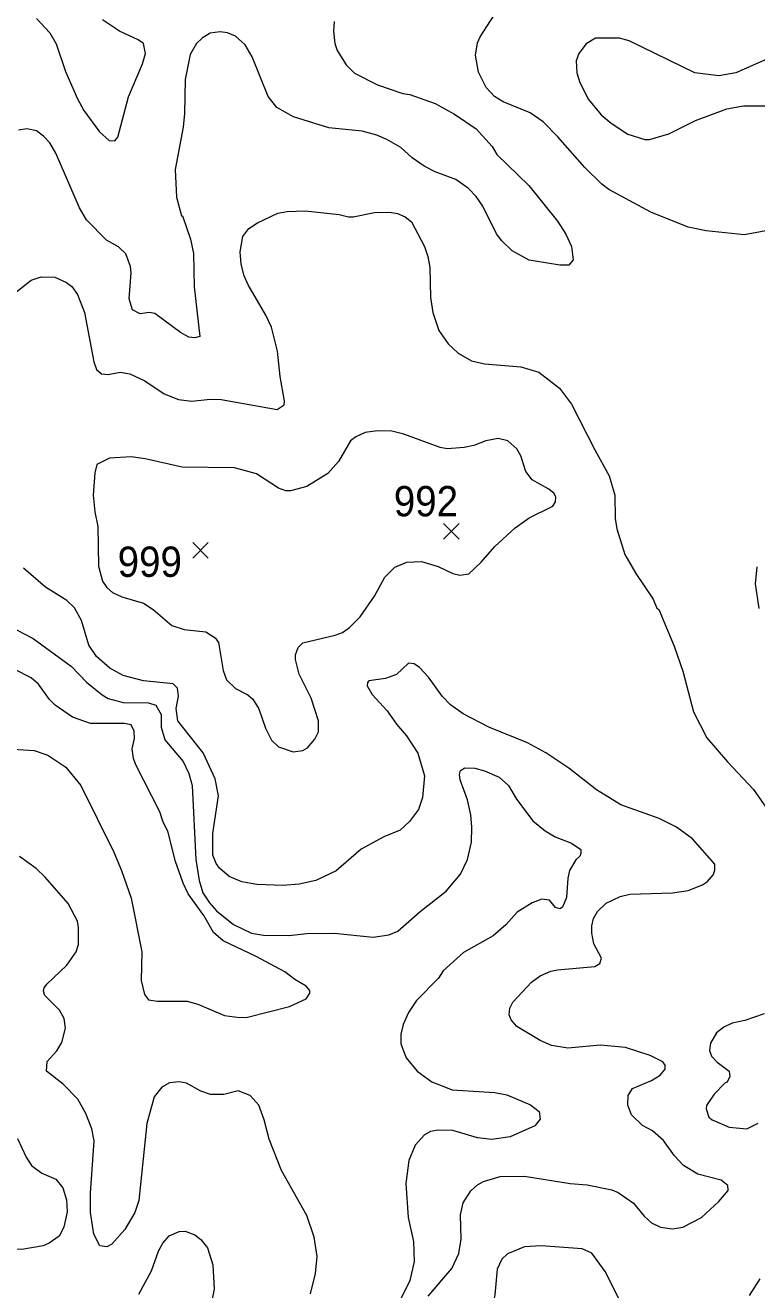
# Model space of a CAD drawing. Extents: x 265 to 291.4, y 7731.5 to 7759.6.
# Drawn here: x 267.996 to 269.927, y 7742.944 to 7746.284 of the extents above; entities that cross this region are included whole.
import ezdxf
from ezdxf.enums import TextEntityAlignment as Align

# ---------------------------------------------------------------- set-up
doc = ezdxf.new("R2010")
doc.units = 0
doc.header["$LTSCALE"] = 0.032
for name, color, linetype, lineweight in [('2', 7, 'Continuous', 13), ('21', 7, 'Continuous', 25), ('61', 7, 'Continuous', 13)]:
    doc.layers.add(name, color=color, linetype=linetype, lineweight=lineweight)

msp = doc.modelspace()

# ---------------------------------------------------------------- linework, layer by layer
at = {"layer": '2'}
for points in [[(269.6479, 7745.7904), (269.5373, 7745.8501), (269.5182, 7745.8636), (269.4737, 7745.9081), (269.4021, 7745.9893), (269.3631, 7746.0282), (269.3289, 7746.0521), (269.2581, 7746.0815), (269.2351, 7746.0951), (269.2128, 7746.1197), (269.1929, 7746.1595), (269.1849, 7746.2049), (269.1897, 7746.2375), (269.1969, 7746.2534), (269.2788, 7746.3807)], [(268.0251, 7746.3011), (268.0609, 7746.2637), (268.0776, 7746.2343), (268.1023, 7746.1619), (268.1335, 7746.089), (268.1507, 7746.0586), (268.1914, 7746.002), (268.2176, 7745.9797), (268.2319, 7745.9781), (268.2399, 7745.9877), (268.2685, 7746.0943), (268.3051, 7746.1818), (268.3131, 7746.2088), (268.3083, 7746.2351), (268.294, 7746.2454), (268.2447, 7746.2685), (268.1993, 7746.2979)], [(268.8111, 7746.2932), (268.8095, 7746.2677), (268.8134, 7746.2359), (268.8198, 7746.2168), (268.8429, 7746.1794), (268.8651, 7746.1571), (268.9256, 7746.1261), (268.9932, 7746.1038), (269.0115, 7746.1006), (269.0783, 7746.0768), (269.1293, 7746.0489), (269.1865, 7746.01), (269.2287, 7745.9638), (269.2414, 7745.9423), (269.3257, 7745.8604), (269.4013, 7745.7665), (269.4236, 7745.7315), (269.4379, 7745.6997), (269.4427, 7745.6639), (269.4315, 7745.6504), (269.4077, 7745.6496), (269.3265, 7745.6631), (269.282, 7745.6878), (269.2541, 7745.714), (269.2398, 7745.7331), (269.204, 7745.8063), (269.1865, 7745.8318), (269.1666, 7745.8525), (269.1332, 7745.8763), (269.0783, 7745.8962), (269.0489, 7745.9113), (269.0179, 7745.9336), (268.9877, 7745.9606), (268.9503, 7745.9821), (268.924, 7745.9933), (268.8858, 7746.0036), (268.7975, 7746.0131), (268.7045, 7746.0418), (268.6599, 7746.0668), (268.637, 7746.0953), (268.5953, 7746.2007), (268.5764, 7746.2319), (268.5509, 7746.255), (268.5295, 7746.2637), (268.5104, 7746.2661), (268.4841, 7746.2629), (268.4626, 7746.2494), (268.4483, 7746.2351), (268.4316, 7746.2064), (268.4181, 7746.1404), (268.4165, 7746.0505), (268.4125, 7746.0147), (268.3914, 7745.9024), (268.3954, 7745.8295), (268.4086, 7745.7804), (268.4109, 7745.7801), (268.4324, 7745.7188), (268.4404, 7745.6806)], [(269.9979, 7746.2136), (269.8722, 7746.1579), (269.8277, 7746.15), (269.7641, 7746.1579), (269.5906, 7746.2422), (269.5652, 7746.2494), (269.5015, 7746.2494), (269.4769, 7746.2343), (269.4578, 7746.2088), (269.4506, 7746.1897), (269.4522, 7746.1579), (269.4602, 7746.1325), (269.4832, 7746.0879), (269.5166, 7746.0473), (269.5429, 7746.0251), (269.5875, 7745.9956), (269.632, 7745.9821), (269.6447, 7745.9821), (269.6956, 7745.9972), (269.7656, 7746.0322), (269.8484, 7746.0625), (269.8929, 7746.0712), (269.9486, 7746.0712)], [(268.3377, 7745.5223), (268.3226, 7745.5247), (268.2988, 7745.5215), (268.2789, 7745.5319), (268.2701, 7745.5613), (268.2749, 7745.6297), (268.2733, 7745.6464), (268.2614, 7745.6798), (268.2415, 7745.6981), (268.2105, 7745.7164), (268.1572, 7745.7697), (268.1389, 7745.8015), (268.0768, 7745.9455), (268.0601, 7745.9734), (268.0442, 7745.9909), (268.0251, 7746.0044), (267.9997, 7746.01), (267.9782, 7746.0068)], [(267.9607, 7745.5709), (268.0108, 7745.6106), (268.0379, 7745.6194), (268.0736, 7745.6186), (268.1047, 7745.6042), (268.1182, 7745.5939), (268.1333, 7745.5724), (268.1524, 7745.5247), (268.1763, 7745.3943), (268.1842, 7745.3744), (268.1969, 7745.3632), (268.2145, 7745.3616), (268.2463, 7745.3672), (268.2717, 7745.3632), (268.3115, 7745.3441), (268.3624, 7745.3099), (268.4006, 7745.2956), (268.4356, 7745.2908), (268.4841, 7745.2964), (268.5128, 7745.2948), (268.6607, 7745.2686), (268.679, 7745.2813), (268.6806, 7745.2908), (268.6687, 7745.3561), (268.6615, 7745.4229), (268.6464, 7745.4865), (268.6313, 7745.5184), (268.5843, 7745.5979), (268.574, 7745.6218), (268.566, 7745.6528), (268.5629, 7745.6854), (268.57, 7745.726), (268.5859, 7745.7466), (268.609, 7745.7618), (268.6631, 7745.7872), (268.687, 7745.792), (268.7347, 7745.7936), (268.8246, 7745.784), (268.8492, 7745.7777), (268.862, 7745.7777), (268.9177, 7745.7888), (268.9574, 7745.7904), (268.9789, 7745.7864), (268.9988, 7745.7777), (269.0155, 7745.7642), (269.0505, 7745.6997), (269.0592, 7745.6727), (269.064, 7745.644), (269.0656, 7745.5645), (269.072, 7745.5247), (269.0879, 7745.4778), (269.1125, 7745.442), (269.1388, 7745.4173), (269.1738, 7745.3974), (269.2088, 7745.3895), (269.3043, 7745.3815), (269.352, 7745.3672), (269.4069, 7745.325), (269.4387, 7745.2829), (269.4999, 7745.162), (269.5381, 7745.0936), (269.5532, 7745.0427), (269.554, 7744.9806)], [(270.3082, 7745.7514), (270.1729, 7745.7681), (270.0568, 7745.7602), (269.8945, 7745.7299), (269.7943, 7745.7411), (269.7466, 7745.7506), (269.6479, 7745.7904)], [(268.4404, 7745.6806), (268.442, 7745.5931), (268.4571, 7745.4619), (268.4436, 7745.4579), (268.4276, 7745.4595), (268.4054, 7745.4722), (268.3377, 7745.5223)], [(269.554, 7744.9806), (269.558, 7744.9536), (269.5795, 7744.8859), (269.6081, 7744.8358), (269.6543, 7744.7682), (269.6638, 7744.7443), (269.6694, 7744.7404)], [(269.3838, 7743.785), (269.4013, 7743.789), (269.5, 7743.7977), (269.5135, 7743.8057), (269.5174, 7743.82), (269.4976, 7743.8574), (269.492, 7743.886), (269.492, 7743.9051), (269.4968, 7743.9242), (269.5071, 7743.9433), (269.5302, 7743.9648), (269.5668, 7743.9823), (269.5922, 7743.9886), (269.7052, 7743.9926), (269.7466, 7743.9982), (269.7847, 7744.0133), (269.7975, 7744.022), (269.8134, 7744.0403), (269.8173, 7744.0531), (269.8166, 7744.0682), (269.7577, 7744.135), (269.7155, 7744.166), (269.6702, 7744.1883), (269.5684, 7744.2249), (269.5047, 7744.2647), (269.4315, 7744.3219), (269.3703, 7744.3617), (269.3218, 7744.388), (269.2199, 7744.4301), (269.1523, 7744.4651), (269.1189, 7744.489), (269.0966, 7744.5113), (269.0608, 7744.5622), (269.037, 7744.5876), (269.0227, 7744.5972), (269.0075, 7744.5988), (268.9765, 7744.5693), (268.9471, 7744.5582), (268.9033, 7744.5526), (268.8994, 7744.5479), (268.8986, 7744.5391), (268.9121, 7744.516), (268.9511, 7744.4731), (268.9765, 7744.4373), (269.0028, 7744.407), (269.0322, 7744.3609), (269.0497, 7744.3013), (269.0449, 7744.244), (269.0338, 7744.2122), (269.0107, 7744.1803), (268.9861, 7744.1581), (268.9431, 7744.1398), (268.8827, 7744.1072), (268.8166, 7744.0507), (268.7633, 7744.0244), (268.7188, 7744.0149), (268.6758, 7744.0117), (268.6074, 7744.0141), (268.5676, 7744.0212), (268.5342, 7744.0356), (268.5088, 7744.0578), (268.5, 7744.0698), (268.4913, 7744.0913), (268.4913, 7744.1485), (268.5056, 7744.2488), (268.4976, 7744.2933), (268.4658, 7744.3617), (268.399, 7744.4468), (268.3942, 7744.4795), (268.4006, 7744.5113), (268.3974, 7744.5327), (268.3863, 7744.5439), (268.3083, 7744.5526), (268.2542, 7744.5661), (268.2192, 7744.5852), (268.1834, 7744.6163), (268.1635, 7744.6465), (268.1444, 7744.7117), (268.1261, 7744.7451), (268.1055, 7744.7642), (268.049, 7744.7992), (267.9909, 7744.8493)], [(269.9343, 7744.7436), (269.9247, 7744.8088), (269.9287, 7744.8533)], [(267.909, 7744.7197), (268.0164, 7744.664)], [(269.6694, 7744.7404), (269.7095, 7744.6437), (269.7322, 7744.5781), (269.7609, 7744.4699), (269.7959, 7744.4015), (269.8499, 7744.3379), (269.9192, 7744.2655), (269.9764, 7744.1835)], [(268.0164, 7744.664), (268.1174, 7744.59), (268.1572, 7744.5487), (268.1985, 7744.5152), (268.2145, 7744.5057), (268.2542, 7744.4946), (268.321, 7744.4938)], [(268.4229, 7743.7062), (268.4515, 7743.6983), (268.5215, 7743.668), (268.5613, 7743.6633), (268.5828, 7743.6641), (268.6933, 7743.6919), (268.7379, 7743.7126), (268.7474, 7743.7269), (268.7474, 7743.7341), (268.7379, 7743.746), (268.7077, 7743.7635), (268.6814, 7743.7834), (268.6058, 7743.824), (268.5183, 7743.8653), (268.4929, 7743.8876), (268.4674, 7743.9322), (268.426, 7743.9894), (268.4125, 7744.0181), (268.3926, 7744.0753), (268.3719, 7744.1549), (268.36, 7744.1788), (268.3513, 7744.2058), (268.2876, 7744.3299), (268.2813, 7744.3474), (268.2781, 7744.3729), (268.2844, 7744.3999), (268.2836, 7744.419), (268.2749, 7744.4357), (268.2574, 7744.4397), (268.1683, 7744.4397), (268.1206, 7744.4564), (268.0744, 7744.4882), (268.0593, 7744.5033), (268.0307, 7744.5431), (268.0116, 7744.5598), (267.9679, 7744.5821)], [(268.321, 7744.4938), (268.3409, 7744.4882), (268.3544, 7744.4635), (268.3544, 7744.4301), (268.364, 7744.3959), (268.4125, 7744.3394), (268.4276, 7744.3076), (268.4364, 7744.2758), (268.4459, 7744.0801), (268.4547, 7744.0244), (268.465, 7743.9926), (268.4825, 7743.9656), (268.5008, 7743.9449), (268.5454, 7743.9083), (268.5931, 7743.886), (268.6249, 7743.8804), (268.6917, 7743.8796), (268.7395, 7743.8852), (268.8111, 7743.886), (268.9145, 7743.8749), (268.9558, 7743.8812), (268.9797, 7743.8908), (269.0386, 7743.9425), (269.107, 7743.9966), (269.1452, 7744.0419), (269.1635, 7744.0801), (269.1738, 7744.1263), (269.1754, 7744.166), (269.1722, 7744.1978), (269.1635, 7744.2376), (269.1444, 7744.291), (269.1428, 7744.3044), (269.1452, 7744.3156), (269.1563, 7744.3227), (269.1834, 7744.3219), (269.2088, 7744.3148), (269.247, 7744.2973), (269.2716, 7744.2758), (269.2931, 7744.24), (269.3361, 7744.1827), (269.3687, 7744.1557), (269.395, 7744.1398), (269.4379, 7744.1231), (269.4626, 7744.1064), (269.4634, 7744.096), (269.4602, 7744.0889), (269.4498, 7744.0793), (269.4331, 7744.0515), (269.4284, 7744.0308), (269.4252, 7743.9799), (269.4148, 7743.9544), (269.4077, 7743.9504), (269.3961, 7743.9538), (269.3798, 7743.9727), (269.3599, 7743.9751), (269.3345, 7743.9656), (269.2947, 7743.9409), (269.2645, 7743.9075), (269.2311, 7743.8788), (269.1531, 7743.8343), (269.0998, 7743.7858), (269.0871, 7743.7667), (269.029, 7743.7078), (269.0075, 7743.676), (268.994, 7743.6442), (268.9877, 7743.6187), (268.9877, 7743.5933), (269.002, 7743.5567), (269.0306, 7743.5209), (269.0696, 7743.493), (269.1229, 7743.4716), (269.2359, 7743.4652), (269.2677, 7743.4588), (269.3297, 7743.4326), (269.3528, 7743.4143), (269.3552, 7743.3944), (269.3416, 7743.3769), (269.2764, 7743.3475), (269.2279, 7743.3403), (269.1897, 7743.3451), (269.1245, 7743.3642), (269.0863, 7743.3658), (269.0656, 7743.3618), (269.0497, 7743.353), (269.0258, 7743.326), (269.0083, 7743.2854), (269.0004, 7743.2242), (269.0067, 7743.1351), (269.0211, 7743.0714), (269.0227, 7743.0189), (269.0115, 7742.968), (268.9638, 7742.8726)], [(267.9488, 7744.3728), (268.0188, 7744.3681), (268.0554, 7744.3561), (268.1031, 7744.3243), (268.142, 7744.2758), (268.2296, 7744.0992), (268.2502, 7744.0515), (268.2749, 7743.9783)], [(268.0243, 7744.0562), (267.9806, 7744.0881)], [(268.1301, 7743.8367), (268.1365, 7743.8558), (268.1365, 7743.9003), (268.1333, 7743.917), (268.1086, 7743.964), (268.0482, 7744.034), (268.0243, 7744.0562)], [(268.2749, 7743.9783), (268.3035, 7743.8367), (268.3019, 7743.7603), (268.3107, 7743.7237), (268.321, 7743.7094), (268.3449, 7743.7062), (268.4229, 7743.7062)], [(268.749, 7742.933), (268.7625, 7742.9871), (268.7665, 7743.0317), (268.7586, 7743.0826), (268.7395, 7743.1399), (268.6726, 7743.2592), (268.64, 7743.3419), (268.6265, 7743.3928), (268.6122, 7743.431), (268.5899, 7743.4572), (268.5581, 7743.4692), (268.5199, 7743.4596), (268.4849, 7743.4596), (268.4595, 7743.4684), (268.4213, 7743.4899), (268.4022, 7743.493), (268.3767, 7743.4907), (268.356, 7743.4787), (268.3361, 7743.4533), (268.3163, 7743.3833), (268.2956, 7743.1796), (268.2852, 7743.1478), (268.2582, 7743.1033), (268.224, 7743.0643), (268.2113, 7743.0571), (268.193, 7743.0603), (268.1771, 7743.0905), (268.1683, 7743.1478), (268.1683, 7743.1987), (268.1779, 7743.3371), (268.1715, 7743.369), (268.1556, 7743.4095), (268.1341, 7743.4469), (268.0959, 7743.4867), (268.0514, 7743.5209), (268.0537, 7743.5463), (268.0792, 7743.575), (268.0919, 7743.5965), (268.1015, 7743.6346), (268.0983, 7743.6601), (268.0864, 7743.6824), (268.0474, 7743.7214), (268.0442, 7743.7325), (268.0458, 7743.7412), (268.0522, 7743.7508), (268.1055, 7743.8009), (268.1301, 7743.8367)], [(269.2788, 7743.6569), (269.274, 7743.6696), (269.2756, 7743.6879), (269.2836, 7743.7031), (269.3329, 7743.7564), (269.356, 7743.7731), (269.3838, 7743.785)], [(269.947, 7743.6728), (269.8961, 7743.6553), (269.8627, 7743.6482), (269.8404, 7743.637), (269.8213, 7743.6227), (269.8054, 7743.5949), (269.803, 7743.5758), (269.8078, 7743.5606), (269.8229, 7743.5448), (269.8547, 7743.5209), (269.8563, 7743.5074), (269.8492, 7743.4923), (269.8444, 7743.4907), (269.815, 7743.4604), (269.7951, 7743.4302), (269.7943, 7743.4215), (269.8014, 7743.4), (269.8094, 7743.3928), (269.8547, 7743.3737), (269.9017, 7743.369), (269.9311, 7743.3841)], [(269.06, 7742.9267), (269.1221, 7742.9999), (269.1404, 7743.0396), (269.1468, 7743.0778), (269.1452, 7743.1414), (269.1523, 7743.1733), (269.1722, 7743.2051), (269.1897, 7743.221), (269.2056, 7743.2297), (269.2502, 7743.2433), (269.3138, 7743.2441), (269.4347, 7743.2242), (269.4793, 7743.221), (269.5445, 7743.2075), (269.562, 7743.2003), (269.6018, 7743.1725), (269.6304, 7743.1383), (269.6495, 7743.1208), (269.6734, 7743.1096), (269.7052, 7743.1048), (269.7322, 7743.1096), (269.7816, 7743.1351), (269.8277, 7743.1772), (269.8523, 7743.2059), (269.8515, 7743.2194), (269.834, 7743.2329), (269.772, 7743.2496), (269.7338, 7743.2719), (269.71, 7743.2974), (269.6815, 7743.3378), (269.6519, 7743.3634), (269.6256, 7743.3777), (269.597, 7743.4055), (269.5874, 7743.431), (269.5882, 7743.4565), (269.5994, 7743.4755), (269.6495, 7743.4962), (269.6726, 7743.5105), (269.6861, 7743.5265), (269.6861, 7743.5368), (269.6797, 7743.5455), (269.6463, 7743.5622), (269.5811, 7743.5837), (269.5151, 7743.5901), (269.4284, 7743.5821), (269.3854, 7743.5893), (269.3552, 7743.602), (269.2939, 7743.6394), (269.2788, 7743.6569)], [(267.975, 7743.3435), (267.9981, 7743.2942), (268.0124, 7743.2719), (268.0394, 7743.252), (268.076, 7743.2361), (268.0951, 7743.213), (268.1047, 7743.1812), (268.1063, 7743.1494), (268.0975, 7743.1096), (268.0848, 7743.0858), (268.0585, 7743.0667), (268.0426, 7743.0603), (267.9869, 7743.05), (267.8263, 7743.0508), (267.7785, 7743.0428), (267.7467, 7743.0317), (267.7181, 7743.007), (267.6838, 7742.9633), (267.6671, 7742.9251)], [(268.2956, 7742.9322), (268.329, 7742.9935), (268.3473, 7743.046), (268.3592, 7743.0667), (268.3759, 7743.0866), (268.4022, 7743.0977), (268.4181, 7743.0985), (268.4436, 7743.0889), (268.4595, 7743.0762), (268.477, 7743.0547), (268.4913, 7743.0094), (268.4945, 7742.9458), (268.4873, 7742.91)], [(269.5668, 7742.9139), (269.527, 7742.9919), (269.492, 7743.0404), (269.4665, 7743.0523), (269.3584, 7743.0603), (269.3138, 7743.0571), (269.2693, 7743.0388), (269.2541, 7743.0245)], [(269.2541, 7743.0245), (269.2422, 7742.9983), (269.2358, 7742.9306), (269.2295, 7742.9012), (269.2024, 7742.8304), (269.2009, 7742.7986), (269.2104, 7742.77)], [(269.9359, 7742.9728), (269.9072, 7742.9283)]]:
    msp.add_lwpolyline(points, dxfattribs=at)
msp.add_lwpolyline([(268.3122, 7745.1388), (268.2749, 7745.1437), (268.2184, 7745.1405), (268.185, 7745.1238), (268.1794, 7745.1012), (268.1747, 7745.0427), (268.1794, 7744.9981), (268.1874, 7744.9599), (268.189, 7744.8549), (268.1993, 7744.8151), (268.2113, 7744.7984), (268.2256, 7744.7857), (268.251, 7744.7738), (268.3083, 7744.7571), (268.3338, 7744.7404), (268.3831, 7744.6982), (268.4149, 7744.6879), (268.4722, 7744.6815), (268.4968, 7744.6656), (268.5056, 7744.6537), (268.5183, 7744.5797), (268.5271, 7744.555), (268.5509, 7744.5319), (268.5836, 7744.5152), (268.5963, 7744.5041), (268.6122, 7744.4779), (268.6297, 7744.4269), (268.6464, 7744.3951), (268.6647, 7744.3776), (268.7029, 7744.3649), (268.7283, 7744.3681), (268.7411, 7744.3752), (268.7601, 7744.3983), (268.7697, 7744.4174), (268.7697, 7744.4468), (268.7506, 7744.5065), (268.7188, 7744.5701), (268.7092, 7744.6083), (268.7092, 7744.621), (268.7164, 7744.6401), (268.7291, 7744.6521), (268.8142, 7744.6727), (268.8333, 7744.6799), (268.8524, 7744.6934), (268.8803, 7744.7213), (268.9177, 7744.7754), (268.9455, 7744.8263), (268.9718, 7744.8525), (269.0036, 7744.8653), (269.0418, 7744.8676), (269.0863, 7744.8541), (269.1245, 7744.8358), (269.1436, 7744.831), (269.1674, 7744.835), (269.1993, 7744.8653), (269.2358, 7744.9066), (269.2899, 7744.9567), (269.3268, 7744.9826), (269.3886, 7745.0132), (269.3959, 7745.0251), (269.3965, 7745.0377), (269.3925, 7745.047), (269.3786, 7745.0583), (269.3341, 7745.0829), (269.3175, 7745.1048), (269.3049, 7745.146), (269.2939, 7745.1652), (269.2701, 7745.1858), (269.2446, 7745.1922), (269.212, 7745.1858), (269.1802, 7745.1739), (269.1547, 7745.1683), (269.1102, 7745.1652), (269.0911, 7745.1683), (268.9956, 7745.2041), (268.9638, 7745.2113), (268.9256, 7745.2129), (268.8938, 7745.2081), (268.8683, 7745.1962), (268.8548, 7745.1858), (268.823, 7745.1317), (268.7944, 7745.0999), (268.7395, 7745.0657), (268.6965, 7745.0538), (268.6838, 7745.0538), (268.6647, 7745.0609), (268.6066, 7745.0991), (268.5486, 7745.115), (268.4101, 7745.1166)], close=True, dxfattribs=at)
at = {"layer": '21'}
for p, q in [((269.1005, 7744.9678), (269.1417, 7744.9266)), ((269.1417, 7744.9678), (269.1005, 7744.9266)), ((268.4379, 7744.9171), (268.4791, 7744.8759)), ((268.4791, 7744.9171), (268.4379, 7744.8759))]:
    msp.add_line(p, q, dxfattribs=at)

# ---------------------------------------------------------------- texts
at = {"layer": '61', "width": 0.95}
for s, p in [('992', (269.0539, 7744.9867)), ('999', (268.3245, 7744.8268))]:
    msp.add_text(s, height=0.08, dxfattribs=at).set_placement(p, align=Align.CENTER)

doc.saveas('drawing.dxf')
